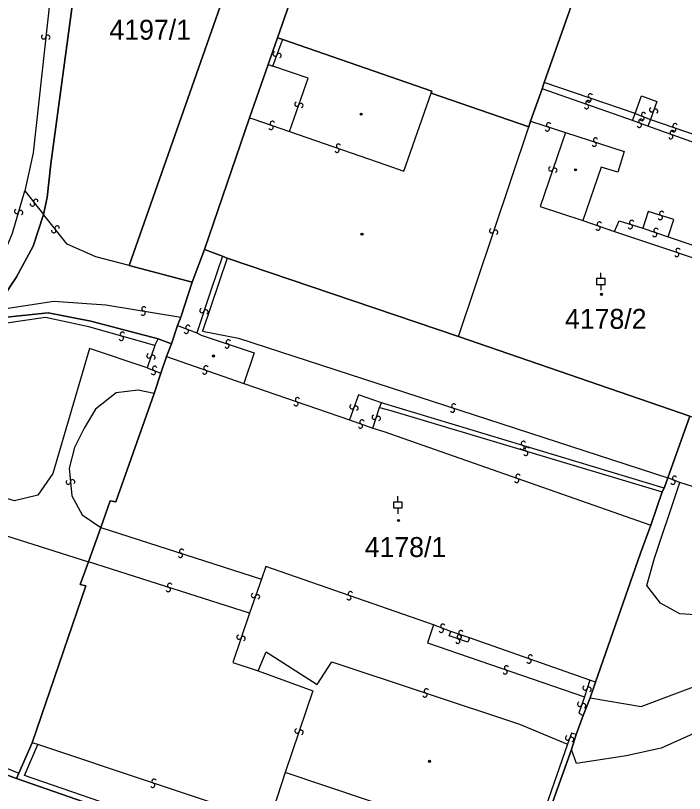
# Model space of a CAD drawing. Extents: x -598233 to -596890, y -1157848 to -1156431.
# Drawn here: x -598204.2 to -598147.1, y -1157376.7 to -1157310.3 of the extents above; entities that cross this region are included whole.
import ezdxf

# ---------------------------------------------------------------- set-up
doc = ezdxf.new("R2010")
doc.units = 0
for name, color, linetype in [('Level 1', 7, 'Continuous'), ('Level 13', 7, 'Continuous'), ('Level 3', 7, 'Continuous'), ('Level 4', 7, 'Continuous'), ('Level 5', 7, 'Continuous'), ('Level 60', 7, 'Continuous')]:
    doc.layers.add(name, color=color, linetype=linetype)

msp = doc.modelspace()

# ---------------------------------------------------------------- linework, layer by layer
at = {"layer": 'Level 1'}
for points in [[(-598201.83, -1157327.25), (-598201.51, -1157325.8), (-598201.2, -1157322.93), (-598198.29, -1157301.45), (-598192.93, -1157289.82), (-598179.65, -1157279.26), (-598175.63, -1157277.7)], [(-598175.63, -1157277.7), (-598179.04, -1157287.46), (-598184.71, -1157285.46), (-598191.32, -1157304.34), (-598185.65, -1157306.32), (-598194.51, -1157331.62)], [(-598181.86, -1157312.17), (-598173.04, -1157286.93)], [(-598159.1, -1157315.99), (-598155.1, -1157304.61)], [(-598182.66, -1157314.45), (-598181.86, -1157312.17)], [(-598181.86, -1157312.17), (-598181.42, -1157312.32)], [(-598168.76, -1157316.89), (-598168.7, -1157316.72), (-598181.42, -1157312.32)], [(-598184.25, -1157319), (-598182.66, -1157314.45)], [(-598159.29, -1157316.53), (-598159.1, -1157315.99)], [(-598160.27, -1157319.29), (-598159.29, -1157316.53)], [(-598168.76, -1157316.89), (-598160.43, -1157319.77)], [(-598188.09, -1157330.23), (-598184.25, -1157319)], [(-598160.27, -1157319.29), (-598160.43, -1157319.77)], [(-598206.46, -1157335.72), (-598205.39, -1157334.47), (-598204.15, -1157332.62), (-598202.71, -1157329.95), (-598201.83, -1157327.25)], [(-598189.15, -1157333.03), (-598188.09, -1157330.23)], [(-598188.09, -1157330.23), (-598186.56, -1157330.82)], [(-598186.56, -1157330.82), (-598186.15, -1157330.97)], [(-598186.15, -1157330.97), (-598166.41, -1157337.66)], [(-598189.15, -1157333.03), (-598194.51, -1157331.62)], [(-598190.11, -1157336.02), (-598189.15, -1157333.03)], [(-598192.05, -1157337.87), (-598197.8, -1157336.37), (-598201.43, -1157335.65), (-598205.24, -1157336.04), (-598208.22, -1157337.35)], [(-598190.39, -1157336.74), (-598190.11, -1157336.02)], [(-598190.9, -1157338.28), (-598190.39, -1157336.74)], [(-598192.05, -1157337.87), (-598190.9, -1157338.28)], [(-598166.41, -1157337.66), (-598146.68, -1157344.45)], [(-598191.32, -1157339.36), (-598190.9, -1157338.28)], [(-598191.81, -1157340.78), (-598191.32, -1157339.36)], [(-598192.4, -1157342.53), (-598191.81, -1157340.78)], [(-598196.95, -1157353.95), (-598196.14, -1157351.69), (-598195.65, -1157351.76), (-598192.4, -1157342.53)], [(-598146.68, -1157344.45), (-598148.56, -1157349.73)], [(-598148.56, -1157349.73), (-598148.88, -1157350.6)], [(-598148.88, -1157350.6), (-598149.05, -1157350.93)], [(-598149.05, -1157350.93), (-598150.01, -1157353.77)], [(-598197.98, -1157356.9), (-598196.95, -1157353.95)], [(-598150.01, -1157353.77), (-598150.89, -1157356.16), (-598154.72, -1157367.15)], [(-598202.79, -1157372.33), (-598198.23, -1157358.93), (-598198.69, -1157358.82), (-598197.98, -1157356.9)], [(-598218.09, -1157363.32), (-598216.68, -1157366.33), (-598214.49, -1157369.37), (-598211.62, -1157371.94), (-598207.62, -1157374.09), (-598204.12, -1157375.38)], [(-598154.72, -1157367.15), (-598155.18, -1157368.49)], [(-598155.18, -1157368.49), (-598155.79, -1157370)], [(-598155.79, -1157370), (-598156.39, -1157371.63)], [(-598156.39, -1157371.63), (-598156.79, -1157372.91)], [(-598203.92, -1157374.93), (-598202.79, -1157372.33)], [(-598156.79, -1157372.91), (-598162.63, -1157389.23)], [(-598204.12, -1157375.38), (-598203.92, -1157374.93)], [(-598162.81, -1157389.78), (-598204.12, -1157375.38)]]:
    msp.add_lwpolyline(points, dxfattribs=at)
at = {"layer": 'Level 13'}
for centre, start, end in [((-598201.823, -1157312.099), 120.94236, 353.53236), ((-598201.457, -1157312.142), 301.15681, 173.25481), ((-598182.073, -1157313.565), 107.34172, 339.43972), ((-598181.727, -1157313.694), 287.12726, 159.71726), ((-598155.369, -1157317.707), 17.90456, 250.49456), ((-598155.281, -1157317.484), 198.56157, 70.65957), ((-598155.16, -1157317.136), 18.34712, 250.93712), ((-598180.214, -1157317.838), 108.26198, 340.35998), ((-598179.866, -1157317.961), 288.04753, 160.63753), ((-598155.492, -1157318.054), 198.11901, 70.21701), ((-598149.944, -1157318.319), 108.06479, 340.65479), ((-598150.629, -1157318.73), 15.34546, 247.44345), ((-598149.596, -1157318.442), 288.27924, 160.37724), ((-598182.298, -1157319.476), 18.26638, 250.36438), ((-598158.721, -1157319.605), 19.11158, 251.20958), ((-598150.986, -1157319.642), 196.96285, 69.06085), ((-598150.855, -1157319.298), 16.74839, 249.33839), ((-598150.77, -1157319.07), 195.131, 67.721), ((-598147.939, -1157319.676), 18.64266, 250.74066), ((-598182.421, -1157319.824), 198.05193, 70.64193), ((-598158.838, -1157319.955), 198.89713, 71.48713), ((-598148.177, -1157320.267), 17.42423, 250.01423), ((-598148.06, -1157320.024), 198.42821, 71.01821), ((-598154.722, -1157320.905), 19.62393, 251.72193), ((-598148.304, -1157320.613), 197.63869, 69.73669), ((-598176.658, -1157321.426), 18.22892, 250.32692), ((-598154.837, -1157321.255), 199.40947, 71.99947), ((-598176.781, -1157321.774), 198.01447, 70.60447), ((-598158.544, -1157323.36), 108.42421, 341.01421), ((-598158.196, -1157323.481), 288.63866, 160.73666), ((-598202.485, -1157326.136), 345.89322, 217.99122), ((-598204.127, -1157326.987), 111.30164, 343.39964), ((-598202.775, -1157326.364), 165.67877, 38.26877), ((-598203.773, -1157327.092), 291.08719, 163.67719), ((-598149.198, -1157327.515), 199.72261, 71.82061), ((-598149.083, -1157327.165), 19.50815, 252.09815), ((-598154.398, -1157328.066), 18.30819, 250.40618), ((-598151.757, -1157328.285), 199.49639, 72.08639), ((-598151.642, -1157327.935), 19.71084, 251.80884), ((-598200.955, -1157328.634), 166.1153, 38.2133), ((-598200.666, -1157328.405), 345.90084, 218.49084), ((-598163.594, -1157328.65), 108.88976, 340.98776), ((-598163.246, -1157328.769), 288.6753, 161.2653), ((-598154.521, -1157328.414), 198.09373, 70.68373), ((-598149.679, -1157328.964), 198.64342, 71.23342), ((-598149.56, -1157328.616), 18.85788, 250.95587), ((-598147.799, -1157330.674), 198.62709, 71.21709), ((-598147.68, -1157330.326), 18.84154, 250.93954), ((-598193.268, -1157335.308), 27.95404, 260.05203), ((-598188.314, -1157335.451), 108.67701, 341.26701), ((-598187.966, -1157335.57), 288.89147, 160.98946), ((-598193.331, -1157335.671), 207.73958, 80.32958), ((-598189.503, -1157336.878), 16.54751, 248.64551), ((-598195.09, -1157337.463), 21.57645, 254.16645), ((-598189.636, -1157337.222), 196.33306, 68.92306), ((-598195.191, -1157337.817), 201.7909, 73.8889), ((-598186.05, -1157338.126), 18.8621, 250.96009), ((-598186.169, -1157338.474), 198.64764, 71.23764), ((-598192.834, -1157339.319), 108.18787, 340.77787), ((-598192.486, -1157339.442), 288.40233, 160.50032), ((-598192.465, -1157340.732), 196.70873, 69.29873), ((-598192.334, -1157340.388), 16.92319, 249.02118), ((-598188.082, -1157340.693), 197.76373, 70.35373), ((-598187.957, -1157340.347), 17.97819, 250.07619), ((-598180.281, -1157343.404), 198.17188, 70.76188), ((-598180.158, -1157343.056), 18.38633, 250.48433), ((-598166.821, -1157343.595), 19.36114, 251.45914), ((-598175.513, -1157343.657), 107.28324, 339.87324), ((-598175.167, -1157343.784), 287.49769, 159.59569), ((-598166.938, -1157343.945), 199.14669, 71.73669), ((-598173.615, -1157344.542), 109.72261, 341.82061), ((-598173.265, -1157344.657), 289.50815, 162.09815), ((-598174.782, -1157345.303), 197.86823, 70.45823), ((-598174.657, -1157344.956), 18.08269, 250.18068), ((-598160.886, -1157346.784), 20.36319, 252.95319), ((-598160.995, -1157347.136), 200.57765, 72.67564), ((-598160.565, -1157347.284), 20.64849, 252.74649), ((-598160.674, -1157347.636), 200.43404, 73.02404), ((-598199.713, -1157350.098), 132.98954, 5.57954), ((-598199.346, -1157350.063), 313.204, 185.302), ((-598161.462, -1157349.943), 197.82229, 70.41229), ((-598161.337, -1157349.597), 18.03674, 250.13474), ((-598148.118, -1157350.101), 196.14908, 68.24708), ((-598147.983, -1157349.759), 15.93462, 248.52462), ((-598190.032, -1157355.985), 19.516, 251.614), ((-598190.147, -1157356.335), 199.30155, 71.89155), ((-598191.178, -1157359.255), 199.71744, 71.81544), ((-598191.063, -1157358.905), 19.50299, 252.09299), ((-598183.913, -1157359.758), 107.78027, 340.37027), ((-598183.567, -1157359.883), 287.99473, 160.09273), ((-598175.772, -1157359.954), 198.10054, 70.19853), ((-598175.648, -1157359.607), 17.88608, 250.47608), ((-598167.886, -1157362.732), 196.77456, 68.87256), ((-598167.754, -1157362.388), 16.5601, 249.1501), ((-598185.144, -1157363.32), 108.39733, 340.98733), ((-598184.796, -1157363.441), 288.61178, 160.70978), ((-598166.361, -1157363.316), 18.61663, 251.20663), ((-598166.341, -1157363.284), 198.61408, 70.71208), ((-598166.22, -1157362.936), 18.39963, 250.98963), ((-598166.48, -1157363.664), 198.83109, 70.92909), ((-598160.403, -1157365.363), 197.95605, 70.05404), ((-598160.278, -1157365.017), 17.74159, 250.33159), ((-598162.318, -1157365.936), 18.33658, 250.43458), ((-598162.441, -1157366.284), 198.12212, 70.71212), ((-598169.16, -1157367.906), 18.96998, 251.06798), ((-598155.624, -1157367.651), 108.84446, 341.43446), ((-598155.275, -1157367.77), 289.05892, 161.15691), ((-598169.279, -1157368.254), 198.75553, 71.34553), ((-598156.084, -1157369.051), 108.72333, 341.31333), ((-598155.736, -1157369.17), 288.93778, 161.03578), ((-598180.194, -1157371.321), 108.55112, 341.14112), ((-598179.846, -1157371.44), 288.76558, 160.86358), ((-598157.113, -1157371.918), 107.65583, 340.24583), ((-598156.767, -1157372.043), 287.87029, 159.96828), ((-598192.51, -1157375.964), 198.91167, 71.00966), ((-598192.391, -1157375.616), 18.69721, 251.28721)]:
    msp.add_arc(centre, 0.184, start, end, dxfattribs=at)
at = {"layer": 'Level 3'}
for points in [[(-598164.66, -1157270.16), (-598167.92, -1157271.38), (-598171.27, -1157272.82), (-598174.77, -1157274.46), (-598178.31, -1157276.44), (-598181.72, -1157278.53), (-598185.35, -1157280.98), (-598188.78, -1157283.56), (-598191.9, -1157286.34), (-598194.3, -1157288.93), (-598197.19, -1157293.15), (-598199.36, -1157298.01), (-598200.56, -1157302.25), (-598202.71, -1157321.99), (-598203.43, -1157325.24)], [(-598182.25, -1157314.59), (-598181.55, -1157312.67), (-598181.42, -1157312.32)], [(-598182.66, -1157314.45), (-598182.25, -1157314.59)], [(-598180.83, -1157320.18), (-598179.25, -1157315.62), (-598182.25, -1157314.59)], [(-598151.35, -1157318.63), (-598159.1, -1157315.99)], [(-598151.56, -1157319.23), (-598159.29, -1157316.53)], [(-598180.83, -1157320.18), (-598172.62, -1157323.03), (-598171.07, -1157323.57), (-598168.76, -1157316.89)], [(-598151.35, -1157318.63), (-598150.8, -1157317.12), (-598149.5, -1157317.6), (-598150.04, -1157319.16)], [(-598151.56, -1157319.23), (-598151.35, -1157318.63)], [(-598151.35, -1157318.63), (-598150.04, -1157319.16)], [(-598184.25, -1157319), (-598183.89, -1157319.12), (-598180.83, -1157320.18)], [(-598160.27, -1157319.29), (-598157.3, -1157320.27)], [(-598150.27, -1157319.71), (-598151.56, -1157319.23)], [(-598150.04, -1157319.16), (-598150.27, -1157319.71)], [(-598150.04, -1157319.16), (-598145.97, -1157320.54)], [(-598166.41, -1157337.66), (-598160.43, -1157319.77)], [(-598146.2, -1157321.17), (-598150.27, -1157319.71)], [(-598157.3, -1157320.27), (-598159.44, -1157326.58), (-598155.82, -1157327.77)], [(-598157.3, -1157320.27), (-598152.27, -1157321.88), (-598152.81, -1157323.65), (-598154.24, -1157323.23), (-598155.82, -1157327.77)], [(-598208.73, -1157336.86), (-598207.13, -1157334.53), (-598205.65, -1157331.58), (-598204.47, -1157328.85), (-598203.43, -1157325.24)], [(-598203.43, -1157325.24), (-598201.83, -1157327.25)], [(-598194.51, -1157331.62), (-598197.35, -1157330.87), (-598199.8, -1157329.78), (-598201.83, -1157327.25)], [(-598148.54, -1157329.15), (-598148.04, -1157327.69), (-598150.24, -1157326.99), (-598150.69, -1157328.43)], [(-598155.82, -1157327.77), (-598153.1, -1157328.71)], [(-598153.1, -1157328.71), (-598152.7, -1157327.79), (-598150.69, -1157328.43)], [(-598153.1, -1157328.71), (-598142.39, -1157332.3)], [(-598150.69, -1157328.43), (-598148.54, -1157329.15)], [(-598148.54, -1157329.15), (-598142.03, -1157331.34)], [(-598186.56, -1157330.82), (-598187.52, -1157333.65), (-598188.76, -1157337.36)], [(-598186.15, -1157330.97), (-598188.26, -1157337.2), (-598185.19, -1157337.82), (-598148.56, -1157349.73)], [(-598206.46, -1157335.72), (-598205.81, -1157335.39), (-598200.94, -1157334.64), (-598196.5, -1157334.96), (-598190.11, -1157336.02)], [(-598192.33, -1157338.42), (-598197.96, -1157336.85), (-598201.66, -1157336.05), (-598205, -1157336.53), (-598207.84, -1157337.91), (-598209.79, -1157339.48), (-598212.53, -1157342.94), (-598214.01, -1157345.35), (-598215.55, -1157348.32)], [(-598190.39, -1157336.74), (-598188.76, -1157337.36)], [(-598188.76, -1157337.36), (-598188.38, -1157337.54), (-598183.84, -1157339.06), (-598184.73, -1157341.68)], [(-598192.33, -1157338.42), (-598192.05, -1157337.87)], [(-598192.99, -1157340.34), (-598197.89, -1157338.7), (-598201.02, -1157349.35), (-598202.3, -1157351.19), (-598204.31, -1157351.69), (-598215.55, -1157348.32)], [(-598192.33, -1157338.42), (-598192.99, -1157340.34)], [(-598191.32, -1157339.36), (-598184.73, -1157341.68)], [(-598192.99, -1157340.34), (-598191.81, -1157340.78)], [(-598184.73, -1157341.68), (-598175.72, -1157344.78)], [(-598192.4, -1157342.53), (-598193.75, -1157342.25), (-598195.62, -1157342.48), (-598197.4, -1157343.87), (-598198.35, -1157345.48), (-598199.18, -1157347.15), (-598199.65, -1157348.9), (-598199.41, -1157351.25), (-598198.52, -1157352.88), (-598196.95, -1157353.95)], [(-598173, -1157343.32), (-598174.95, -1157342.65), (-598175.72, -1157344.78)], [(-598173.16, -1157343.72), (-598173, -1157343.32)], [(-598148.88, -1157350.6), (-598173, -1157343.32)], [(-598173.72, -1157345.48), (-598173.16, -1157343.72)], [(-598173.16, -1157343.72), (-598172.18, -1157343.98), (-598149.05, -1157350.93)], [(-598175.72, -1157344.78), (-598173.72, -1157345.48)], [(-598173.72, -1157345.48), (-598172.78, -1157345.78), (-598150.01, -1157353.77)], [(-598099.52, -1157348.53), (-598143.55, -1157370.09), (-598146.66, -1157371.69), (-598149.14, -1157372.8), (-598152.12, -1157373.44), (-598156.34, -1157374.1), (-598156.79, -1157372.91)], [(-598104.5, -1157348.06), (-598107.92, -1157348.96), (-598112.55, -1157349.98), (-598134.56, -1157354.23), (-598147.53, -1157350.13)], [(-598147.53, -1157350.13), (-598148.56, -1157349.73)], [(-598127.17, -1157358.87), (-598136.22, -1157360.32), (-598140.64, -1157361.2), (-598144.86, -1157361.5), (-598147.53, -1157361.33), (-598149.17, -1157360.41), (-598150.34, -1157358.92), (-598149.69, -1157356.58), (-598147.82, -1157350.97), (-598147.53, -1157350.13)], [(-598216.86, -1157350.91), (-598217.62, -1157353.02), (-598218.35, -1157357.67), (-598218.12, -1157360.62), (-598217.48, -1157363.1), (-598216.12, -1157365.9), (-598214.04, -1157368.98), (-598211.39, -1157371.37), (-598207.34, -1157373.53), (-598203.92, -1157374.93)], [(-598216.86, -1157350.91), (-598197.98, -1157356.9)], [(-598196.95, -1157353.95), (-598183.23, -1157358.37)], [(-598184.25, -1157361.27), (-598197.98, -1157356.9)], [(-598168.56, -1157362.28), (-598182.86, -1157357.28), (-598183.23, -1157358.37)], [(-598183.23, -1157358.37), (-598184.25, -1157361.27)], [(-598155.18, -1157368.49), (-598150.84, -1157369.23), (-598143.5, -1157366.47), (-598139.72, -1157364.75), (-598134.51, -1157362.24), (-598127.17, -1157358.87)], [(-598184.25, -1157361.27), (-598185.68, -1157365.48), (-598183.51, -1157366.18)], [(-598168.56, -1157362.28), (-598169.07, -1157363.8), (-598155.68, -1157368.42)], [(-598167.07, -1157362.84), (-598168.56, -1157362.28)], [(-598165.48, -1157363.38), (-598165.61, -1157363.76), (-598167.22, -1157363.22), (-598167.07, -1157362.84)], [(-598165.48, -1157363.38), (-598167.07, -1157362.84)], [(-598155.21, -1157367), (-598165.48, -1157363.38)], [(-598183.51, -1157366.18), (-598182.83, -1157364.56), (-598178.47, -1157367.36), (-598177.23, -1157365.42), (-598161.21, -1157370.75), (-598157.11, -1157372.46)], [(-598183.51, -1157366.18), (-598178.85, -1157367.89), (-598181.2, -1157374.87)], [(-598155.21, -1157367), (-598155.68, -1157368.42)], [(-598154.72, -1157367.15), (-598155.21, -1157367)], [(-598155.68, -1157368.42), (-598156.14, -1157369.8), (-598155.79, -1157370)], [(-598156.39, -1157371.63), (-598156.77, -1157371.5), (-598157.11, -1157372.46)], [(-598162.99, -1157389.1), (-598203.46, -1157375.12), (-598202.32, -1157372.49)], [(-598202.32, -1157372.49), (-598202.79, -1157372.33)], [(-598181.2, -1157374.87), (-598182.58, -1157379.08), (-598202.32, -1157372.49)], [(-598157.11, -1157372.46), (-598160.4, -1157381.85)], [(-598160.4, -1157381.85), (-598181.2, -1157374.87)]]:
    msp.add_lwpolyline(points, dxfattribs=at)
at = {"layer": 'Level 5'}
for p, q in [((-598154.28, -1157332.72), (-598154.28, -1157332.221)), ((-598154.28, -1157333.22), (-598154.28, -1157333.719)), ((-598171.6, -1157351.79), (-598171.6, -1157351.291)), ((-598171.6, -1157352.29), (-598171.6, -1157352.789))]:
    msp.add_line(p, q, dxfattribs=at)
for points in [[(-598154.655, -1157333.22), (-598153.905, -1157333.22), (-598153.905, -1157332.72), (-598154.655, -1157332.72)], [(-598171.975, -1157352.29), (-598171.225, -1157352.29), (-598171.225, -1157351.79), (-598171.975, -1157351.79)]]:
    msp.add_lwpolyline(points, close=True, dxfattribs=at)
for centre, radius in [((-598174.73, -1157318.7), 0.09), ((-598174.73, -1157318.7), 0.0521), ((-598156.44, -1157323.44), 0.09), ((-598156.44, -1157323.44), 0.0521), ((-598174.65, -1157328.94), 0.09), ((-598174.65, -1157328.94), 0.0521), ((-598154.22, -1157334.07), 0.09), ((-598154.22, -1157334.07), 0.0521), ((-598187.33, -1157339.33), 0.09), ((-598187.33, -1157339.33), 0.0521), ((-598171.54, -1157353.37), 0.09), ((-598171.54, -1157353.37), 0.0521), ((-598168.89, -1157373.91), 0.09), ((-598168.89, -1157373.91), 0.0521)]:
    msp.add_circle(centre, radius, dxfattribs=at)
at = {"layer": 'Level 60'}
msp.add_lwpolyline([(-598188.09, -1157330.23), (-598189.15, -1157333.03), (-598194.51, -1157331.62), (-598185.65, -1157306.32), (-598191.32, -1157304.34), (-598184.71, -1157285.46), (-598179.04, -1157287.46), (-598175.63, -1157277.7), (-598168.93, -1157275.09), (-598169.74, -1157277.53), (-598171.61, -1157282.83), (-598173.04, -1157286.93), (-598181.86, -1157312.17), (-598182.66, -1157314.45), (-598184.25, -1157319)], close=True, dxfattribs=at)
for points in [[(-598155.1, -1157304.61), (-598159.1, -1157315.99), (-598159.29, -1157316.53), (-598160.27, -1157319.29), (-598160.43, -1157319.77), (-598168.76, -1157316.89), (-598168.7, -1157316.72), (-598181.42, -1157312.32), (-598181.86, -1157312.17), (-598173.04, -1157286.93)], [(-598162.63, -1157389.23), (-598156.79, -1157372.91), (-598156.39, -1157371.63), (-598155.79, -1157370), (-598155.18, -1157368.49), (-598154.72, -1157367.15), (-598150.89, -1157356.16), (-598150.01, -1157353.77), (-598149.05, -1157350.93), (-598148.88, -1157350.6), (-598148.56, -1157349.73), (-598146.68, -1157344.45), (-598133.66, -1157348.83), (-598127.82, -1157330.69), (-598127.62, -1157330.22), (-598133.75, -1157328.16), (-598134.37, -1157327.89), (-598135.65, -1157331.31), (-598138.8, -1157330.31), (-598139.4, -1157332.05), (-598142.03, -1157331.34), (-598139.27, -1157323.56), (-598130.59, -1157299.34)], [(-598185.65, -1157306.32), (-598194.51, -1157331.62), (-598189.15, -1157333.03), (-598190.11, -1157336.02), (-598190.39, -1157336.74), (-598190.9, -1157338.28), (-598192.05, -1157337.87), (-598197.8, -1157336.37), (-598201.43, -1157335.65), (-598205.24, -1157336.04), (-598208.22, -1157337.35), (-598206.46, -1157335.72), (-598205.39, -1157334.47), (-598204.15, -1157332.62), (-598202.71, -1157329.95), (-598201.83, -1157327.25), (-598201.51, -1157325.8), (-598201.2, -1157322.93), (-598198.29, -1157301.45)], [(-598198.29, -1157301.45), (-598201.2, -1157322.93), (-598201.51, -1157325.8), (-598201.83, -1157327.25), (-598202.71, -1157329.95), (-598204.15, -1157332.62), (-598205.39, -1157334.47)], [(-598146.68, -1157344.45), (-598166.41, -1157337.66), (-598186.15, -1157330.97), (-598186.56, -1157330.82), (-598188.09, -1157330.23), (-598184.25, -1157319), (-598182.66, -1157314.45), (-598181.86, -1157312.17), (-598181.42, -1157312.32), (-598168.7, -1157316.72), (-598168.76, -1157316.89), (-598160.43, -1157319.77), (-598160.27, -1157319.29), (-598159.29, -1157316.53), (-598159.1, -1157315.99), (-598155.1, -1157304.61)], [(-598162.81, -1157389.78), (-598204.12, -1157375.38), (-598203.92, -1157374.93), (-598202.79, -1157372.33), (-598198.23, -1157358.93), (-598198.69, -1157358.82), (-598197.98, -1157356.9), (-598196.95, -1157353.95), (-598196.14, -1157351.69), (-598195.65, -1157351.76), (-598192.4, -1157342.53), (-598191.81, -1157340.78), (-598191.32, -1157339.36), (-598190.9, -1157338.28), (-598190.39, -1157336.74), (-598190.11, -1157336.02), (-598189.15, -1157333.03), (-598188.09, -1157330.23), (-598186.56, -1157330.82), (-598186.15, -1157330.97), (-598166.41, -1157337.66), (-598146.68, -1157344.45), (-598148.56, -1157349.73), (-598148.88, -1157350.6), (-598149.05, -1157350.93), (-598150.01, -1157353.77), (-598150.89, -1157356.16), (-598154.72, -1157367.15), (-598155.18, -1157368.49), (-598155.79, -1157370), (-598156.39, -1157371.63), (-598156.79, -1157372.91), (-598162.63, -1157389.23)], [(-598205.24, -1157336.04), (-598201.43, -1157335.65), (-598197.8, -1157336.37), (-598192.05, -1157337.87), (-598190.9, -1157338.28), (-598191.32, -1157339.36), (-598191.81, -1157340.78), (-598192.4, -1157342.53), (-598195.65, -1157351.76), (-598196.14, -1157351.69), (-598196.95, -1157353.95), (-598197.98, -1157356.9), (-598198.69, -1157358.82), (-598198.23, -1157358.93), (-598202.79, -1157372.33), (-598203.92, -1157374.93), (-598204.12, -1157375.38), (-598207.62, -1157374.09)], [(-598164.16, -1157392.34), (-598200.36, -1157379.1), (-598204.89, -1157377.36), (-598208.56, -1157375.6), (-598212.49, -1157373.36), (-598215.95, -1157370.81), (-598218.7, -1157368.07), (-598220.62, -1157364.19), (-598220.98, -1157361.02), (-598220.4, -1157357.5), (-598218.09, -1157363.32), (-598216.68, -1157366.33), (-598214.49, -1157369.37), (-598211.62, -1157371.94), (-598207.62, -1157374.09), (-598204.12, -1157375.38)], [(-598204.12, -1157375.38), (-598162.81, -1157389.78), (-598072.83, -1157420.66), (-598059.61, -1157430.92), (-598057.43, -1157432.54), (-598036.51, -1157451.28), (-598021.29, -1157464.97), (-598000.88, -1157479.94), (-597986.22, -1157489.25), (-597983.53, -1157490.82), (-597975.49, -1157494.97), (-597952.1, -1157506.41), (-597948.51, -1157508.17), (-597906.72, -1157526.08), (-597897.21, -1157528.65), (-597897.17, -1157528.53), (-597870.37, -1157537.84), (-597870.63, -1157538.52), (-597857.69, -1157543.15), (-597857.39, -1157542.48), (-597823.53, -1157553.16)]]:
    msp.add_lwpolyline(points, dxfattribs=at)

# ---------------------------------------------------------------- texts
at = {"layer": 'Level 4'}
for s, p in [('4197/1', (-598196.2, -1157312.34)), ('4178/2', (-598157.33, -1157337.01)), ('4178/1', (-598174.42, -1157356.48))]:
    msp.add_text(s, height=1.7, dxfattribs=at).set_placement(p)

doc.saveas('drawing.dxf')
